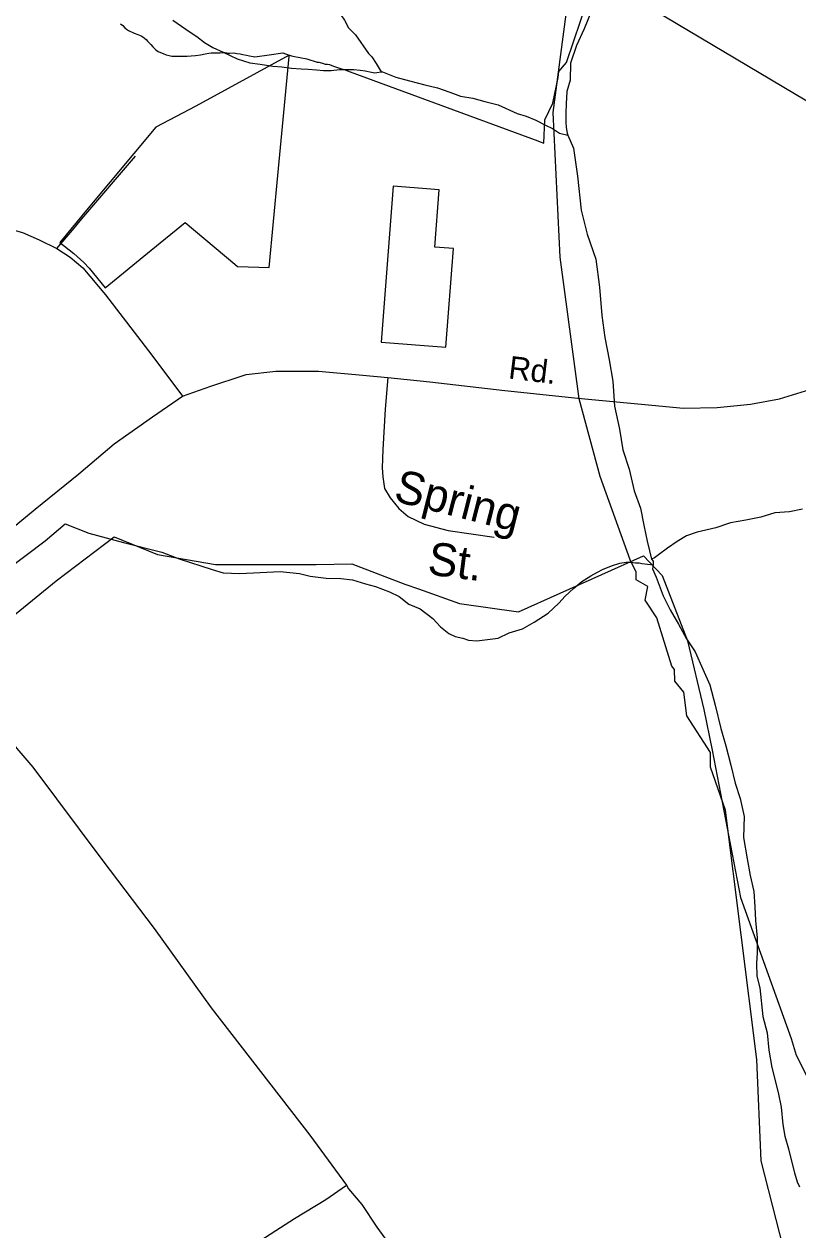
# Model space of a CAD drawing. Extents: x 2260773 to 2342389, y 552869 to 618546.
# Drawn here: x 2304816 to 2307043, y 605100 to 608571 of the extents above; entities that cross this region are included whole.
import ezdxf

# ---------------------------------------------------------------- set-up
doc = ezdxf.new("R2010")
doc.units = 0
for name, color, linetype in [('Exist Boundary Political City Limit New', 7, 'Continuous'), ('Exist Cultural Warehouse Building Footprint', 7, 'Continuous'), ('Exist Hydrographic Creek Single Shore', 7, 'Continuous'), ('Exist Hydrographic Misc Water Feature', 7, 'Continuous'), ('Exist Road Non-System Type 51', 7, 'Continuous'), ('Exist Road Non-System Type 51 Label', 7, 'Continuous'), ('Exist Road Primary NC Attributed', 7, 'Continuous'), ('Exist Road Primary NC Label', 7, 'Continuous'), ('Exist Road Secondary Type 51 Attributed', 7, 'Continuous'), ('Exist Utilities Electrical Transmission Line', 7, 'Continuous'), ('Map Preparation Boundary City Limit Buffer Line', 7, 'Continuous')]:
    doc.layers.add(name, color=color, linetype=linetype)

msp = doc.modelspace()

# ---------------------------------------------------------------- linework, layer by layer
at = {"layer": 'Exist Boundary Political City Limit New'}
for points in [[(2305579.2, 608481.8), (2305589, 608478.1), (2305629.8, 608470.6), (2305659.5, 608461.6), (2305664.2, 608460.9), (2305674.5, 608458.1), (2305682.8, 608456), (2305689.5, 608455.4), (2305694.5, 608454.3), (2305701.8, 608451.7), (2305709.5, 608448.6), (2305717.8, 608445.5), (2305726.8, 608442.6), (2305729.8, 608442), (2305732.8, 608441.3), (2305739.8, 608439.1), (2305746.8, 608436.7), (2305754.8, 608433.8), (2306294, 608234.6), (2306301.2, 608231.9), (2306311.2, 608228.2), (2306314.5, 608295.3), (2306337.2, 608343.1), (2306353.2, 608417.2), (2306355, 608434.7), (2306376.8, 608460.5), (2306437.2, 608638.8)], [(2305092.2, 608571.9), (2305096.2, 608569.7), (2305100, 608566.4), (2305105.8, 608559.9), (2305110.2, 608555.9), (2305116.5, 608552.1), (2305122.2, 608549.3), (2305127.2, 608547.3), (2305133, 608544.9), (2305143.5, 608540.6), (2305147.8, 608539.1), (2305152.8, 608536.8), (2305157.5, 608534), (2305162.5, 608530.4), (2305166.8, 608526.4), (2305171.2, 608521.5), (2305174, 608518.8), (2305180.5, 608512.3), (2305186.5, 608505.5), (2305189, 608502.4), (2305194.8, 608497.1), (2305201.5, 608492.2), (2305208.8, 608488.9)], [(2305579.2, 608481.8), (2305310, 608335), (2305195.2, 608273.8), (2305000, 608040.8), (2304918.8, 607942.5), (2304959.2, 607910.6), (2304988.2, 607884.6), (2305002.8, 607868.6), (2305048.8, 607812.1), (2305182, 607920.1), (2305279.8, 607999.4), (2305422.8, 607879.8), (2305430.5, 607873.3), (2305491.2, 607871.3), (2305521, 607870.4), (2305546.2, 608135.2), (2305578.8, 608477.8), (2305579.2, 608481.8)], [(2305208.8, 608488.9), (2305215.8, 608485.9), (2305225, 608482.6), (2305233.2, 608480.3), (2305241, 608478.9), (2305246, 608478.3), (2305252.8, 608478.2), (2305254.8, 608478.2), (2305264.2, 608478.3), (2305273.2, 608478.5), (2305285.2, 608478.4), (2305296.8, 608479.1), (2305309.5, 608480.4), (2305323.8, 608482.6), (2305337.2, 608485.5), (2305347.8, 608487.4), (2305354.8, 608488.1), (2305360.2, 608488.3), (2305364.5, 608488.4), (2305368.2, 608488.2), (2305371.2, 608487.9), (2305380, 608488), (2305388, 608489.1), (2305393.5, 608489.4), (2305398.2, 608488.6), (2305401.5, 608487.4), (2305407.2, 608487.2), (2305418.5, 608487.8), (2305424.5, 608487.6), (2305428.2, 608486.4), (2305438, 608485.1), (2305445.5, 608483.6), (2305455.8, 608481.2), (2305465, 608479.2), (2305475, 608477.6), (2305479.8, 608476.7), (2305521.5, 608482.6), (2305560.5, 608488.6), (2305579.2, 608481.8)], [(2304693.5, 606640.8), (2304619.2, 606733.2), (2304907.8, 606968.4), (2305074.8, 607094.5), (2305199.8, 607043.9), (2305366.8, 607014.7), (2305656.5, 607014.7), (2305759.5, 607016.7), (2305911.5, 606958.1), (2305951.2, 606945.4), (2306068.5, 606902.5), (2306239.2, 606879.3), (2306598, 607040.2), (2306651.8, 606983.2), (2306725.5, 606795.6), (2306772.5, 606597.9), (2306796, 606480.6), (2306878, 606056.8), (2307023.8, 605650.9), (2307038, 605602.2), (2307173, 605332.5)]]:
    msp.add_lwpolyline(points, dxfattribs=at)
at = {"layer": 'Exist Cultural Warehouse Building Footprint'}
for p, q in [((2305877.9, 608104.2), (2305843.1, 607655.6)), ((2306010.8, 608093.9), (2305877.9, 608104.2)), ((2305998, 607928.9), (2306010.8, 608093.9)), ((2306051.3, 607924.8), (2305998, 607928.9)), ((2306029.4, 607641.1), (2306051.3, 607924.8)), ((2305843.1, 607655.6), (2306029.4, 607641.1))]:
    msp.add_line(p, q, dxfattribs=at)
at = {"layer": 'Exist Hydrographic Creek Single Shore'}
msp.add_lwpolyline([(2307067, 604785.2), (2307040, 604925.2), (2307023.2, 604960.6), (2306937, 605298.4), (2306925.1, 605590), (2306834.1, 606308.3), (2306791, 606431.2), (2306791, 606473.8), (2306723.2, 606579.4), (2306714.1, 606647.9), (2306689.1, 606679.7), (2306688.1, 606712.5), (2306680.1, 606722), (2306637, 606861.4), (2306603, 606912.5), (2306611, 606952.2), (2306577, 606970.6), (2306577, 606993.5), (2306560.1, 607028.9), (2306474, 607268.3), (2306413.1, 607492.3), (2306359, 607900.3), (2306338.1, 608316.1), (2306376, 608599.9)], dxfattribs=at)
at = {"layer": 'Exist Hydrographic Misc Water Feature'}
for points in [[(2305598, 608930.2), (2305606.7, 608892.4), (2305610.5, 608862.6), (2305617.3, 608846.6), (2305627, 608830.5), (2305639.5, 608808.8), (2305645.4, 608800.6), (2305651.8, 608785), (2305660, 608763.1), (2305672.1, 608729.2), (2305678.6, 608699.1), (2305694.8, 608669.4), (2305711.2, 608631.7), (2305727.6, 608597.6), (2305737.7, 608581.9), (2305749.8, 608560.2), (2305769.9, 608540.1), (2305806.8, 608486.7), (2305816.6, 608476.7), (2305829.1, 608457), (2305843.5, 608433)], [(2306451.1, 608613.6), (2306427.7, 608557.5), (2306406.1, 608509.2), (2306388.3, 608458.8), (2306387.3, 608409.1), (2306377.6, 608376.8), (2306376, 608341), (2306374.6, 608314.8), (2306374.6, 608288.9), (2306376.4, 608272.8), (2306378.9, 608257), (2306380.5, 608251.1)], [(2305243.9, 608582.4), (2305294.2, 608547.3), (2305312.6, 608535.6), (2305334.8, 608517.6), (2305358.7, 608503.9), (2305388.9, 608490.1), (2305428.9, 608470.6), (2305465.2, 608459), (2305495.3, 608455.4), (2305531.4, 608449.9), (2305557.4, 608448), (2305585.1, 608444.2), (2305613.4, 608442.4), (2305633.5, 608441), (2305657.5, 608439.1), (2305677.2, 608437.3), (2305699.3, 608437.6), (2305723.3, 608439.7), (2305743, 608440), (2305765.2, 608440.3), (2305783.2, 608438.4), (2305797.3, 608436.6), (2305815.4, 608432.7), (2305825.2, 608430.8), (2305831.2, 608431.1), (2305843.5, 608433)], [(2305843.5, 608433), (2305847.2, 608433.2), (2305885.5, 608417.7), (2305925.5, 608408), (2305969.6, 608396.5), (2306005.3, 608387.1), (2306041.6, 608375.1), (2306071.5, 608363.7), (2306107.6, 608357.9), (2306142, 608348.2), (2306180.2, 608338.9), (2306234.5, 608313.3), (2306260.4, 608305.7), (2306288.7, 608294.1), (2306316.5, 608280.2), (2306337, 608270.6), (2306345, 608264.6), (2306356.7, 608256.7), (2306380.5, 608251.1)], [(2306380.5, 608251.1), (2306397.1, 608213.3), (2306408.2, 608133.4), (2306419.5, 608035.6), (2306435.9, 607965.8), (2306460.9, 607893.9), (2306471.4, 607814), (2306478.3, 607732.3), (2306487.1, 607668.5), (2306499.9, 607604.5), (2306510.5, 607542.9), (2306515, 607470.8), (2306529.6, 607405), (2306538.8, 607345.2), (2306557.1, 607289.3), (2306571.8, 607227.5), (2306590.3, 607177.7), (2306599.1, 607128.1), (2306609.4, 607082), (2306615.7, 607054.2), (2306621.9, 607030.2)], [(2307056.2, 607174.9), (2307018.2, 607166.4), (2306976.6, 607164.1), (2306936.2, 607151.5), (2306892.7, 607143.1), (2306848.9, 607134.7), (2306806.8, 607120.3), (2306752.9, 607107.8), (2306722.7, 607097.3), (2306695.5, 607081.1), (2306667.6, 607062.6), (2306641.8, 607042.6), (2306629.9, 607034.2), (2306621.9, 607030.2)], [(2304711.6, 606959.7), (2304876.3, 607083.3), (2304933.7, 607131.9), (2305002, 607105), (2305102.4, 607078.1), (2305212.5, 607051), (2305262.6, 607031.7), (2305356.9, 607000.5), (2305389.3, 606991.1), (2305437.1, 606989.6), (2305494.9, 606992.3), (2305552.7, 606994.9), (2305608.7, 606989.3), (2305638.8, 606981.9), (2305685.2, 606976.2), (2305727, 606974.7), (2305761.3, 606971.2), (2305798.8, 606959.4), (2305827.3, 606951.9), (2305867.3, 606936.2), (2305895.6, 606922.6), (2305923.5, 606901), (2305955.9, 606887.1), (2305992.1, 606859.8), (2306014.1, 606835.8), (2306038.5, 606816.3), (2306056.7, 606808.3), (2306078.3, 606802.6), (2306094.7, 606796.9), (2306118.7, 606794.9), (2306134.5, 606797.4), (2306180.4, 606803.5), (2306212.2, 606818.1), (2306250.3, 606830.2), (2306283.9, 606848.7), (2306323.7, 606875.2), (2306355.3, 606903.7), (2306372.9, 606923.7), (2306396.7, 606945.7), (2306420.9, 606966), (2306446.5, 606982.4), (2306466, 606992.8), (2306480.2, 607000.8), (2306506.2, 607011.1), (2306530, 607019.3), (2306548.2, 607021.4), (2306560.1, 607021.6), (2306575.9, 607019.6), (2306585.8, 607019.8), (2306594, 607018.1), (2306626, 607014.1)], [(2306621.9, 607030.2), (2306626, 607024.3), (2306626, 607014.1)], [(2306626, 607014.1), (2306624.5, 607002.2), (2306634.6, 606978.4), (2306654.9, 606924.6), (2306675.6, 606885), (2306699.6, 606843.3), (2306722.3, 606801.4), (2306746.7, 606763.6), (2306769.5, 606713.9), (2306789.6, 606668.3), (2306804.6, 606610.5), (2306821, 606542.8), (2306835.5, 606492.7), (2306850.1, 606437), (2306862.6, 606385.2), (2306876.9, 606341.3), (2306888, 606289.3), (2306886.6, 606229.6), (2306897, 606167.5), (2306905.7, 606120), (2306916.3, 606073.8), (2306918.8, 606030), (2306921, 605990), (2306925.5, 605940.2), (2306925.8, 605898), (2306924.1, 605866.2), (2306924.5, 605830), (2306932.9, 605796.3), (2306941.7, 605714.3), (2306954.3, 605666.6), (2306958.8, 605616.9), (2306967.4, 605566.9), (2306986, 605495.1), (2306994.4, 605453.3), (2306999.4, 605403.1), (2307005.5, 605369.3), (2307015.8, 605333.3), (2307024.2, 605297.6), (2307032.6, 605263.9), (2307040.6, 605237.9), (2307047.1, 605223.9)], [(2304750.4, 606538.6), (2304841.4, 606431.6), (2305042.1, 606161.7), (2305190, 605967.5), (2305354.6, 605739.1), (2305638.4, 605372.4), (2305744, 605227.9)], [(2304825.8, 604744.1), (2304883.2, 604774.8), (2304946.8, 604809.4), (2305030, 604860.2), (2305087.7, 604892.8), (2305141.4, 604919.6), (2305185.1, 604949.9), (2305232.6, 604972.4), (2305264.4, 604994.8), (2305286.4, 605001.2), (2305308.5, 605011.3), (2305322, 605001.5), (2305330.7, 604991.3), (2305340.3, 604983.8), (2305358.5, 604985.9), (2305390.3, 605000.2), (2305470.1, 605053), (2305594.6, 605132.4), (2305684.6, 605187), (2305744, 605227.9)], [(2305744, 605227.9), (2305750, 605217.7), (2305788.3, 605172.2), (2305831, 605107), (2305861.3, 605065.1), (2305899.7, 605029.7), (2305950.1, 604988.1), (2306006.5, 604956.9), (2306111.1, 604905.8), (2306233.3, 604853.4), (2306320, 604820), (2306364.3, 604802.8), (2306386.1, 604795.1), (2306408.2, 604785.3)]]:
    msp.add_lwpolyline(points, dxfattribs=at)
at = {"layer": 'Exist Road Non-System Type 51'}
for p, q in [((2304982.1, 608009.9), (2305136.1, 608191)), ((2304955, 607977.9), (2304982.1, 608009.9)), ((2304910.5, 607924.9), (2304955, 607977.9))]:
    msp.add_line(p, q, dxfattribs=at)
for points in [[(2304910.5, 607924.9), (2304948.7, 607900), (2304985, 607869.5), (2305049.9, 607791.1), (2305183.6, 607618.2), (2305271.5, 607499.7)], [(2305863.2, 607553.2), (2305855, 607462.2), (2305848.4, 607346.5), (2305846.7, 607293.5), (2305848.4, 607267.1), (2305853.3, 607234), (2305869.8, 607207.5), (2305894.6, 607176.1), (2305921.1, 607153), (2305967.4, 607131.5), (2306036.8, 607113.3), (2306169, 607093.4)]]:
    msp.add_lwpolyline(points, dxfattribs=at)
at = {"layer": 'Exist Road Primary NC Attributed'}
msp.add_lwpolyline([(2304681.4, 607037.3), (2304847.5, 607174.8), (2304973.5, 607276.1), (2305074.8, 607362.1), (2305185.5, 607440.5), (2305271.5, 607499.7), (2305352.9, 607528.4), (2305446, 607558.9), (2305454.8, 607561.8), (2305540.7, 607571.4), (2305662.9, 607571.4), (2305790.9, 607559.9), (2305863.2, 607553.2), (2305983.8, 607540.8), (2306199.6, 607515.9), (2306409.6, 607494), (2306551, 607480.6), (2306582.1, 607477.7), (2306713.3, 607465.3), (2306810.7, 607467.2), (2306906.2, 607476.8), (2306990.2, 607492.1), (2307139.1, 607537.9)], dxfattribs=at)
at = {"layer": 'Exist Road Secondary Type 51 Attributed'}
msp.add_lwpolyline([(2303230.8, 608041.6), (2303783.8, 607978), (2304245.8, 607924.9), (2304390.3, 607913.9), (2304460.7, 607918.2), (2304524.8, 607928.7), (2304591.6, 607947.8), (2304658.4, 607972.7), (2304708.1, 607982.2), (2304746.3, 607984.1), (2304776.8, 607980.3), (2304811.2, 607970.7), (2304859, 607949.7), (2304910.5, 607924.9)], dxfattribs=at)
at = {"layer": 'Exist Utilities Electrical Transmission Line'}
msp.add_lwpolyline([(2305242.4, 609519.4), (2306320.9, 608795.6), (2307912.5, 607847.7)], dxfattribs=at)
at = {"layer": 'Map Preparation Boundary City Limit Buffer Line'}
for points in [[(2305579.2, 608481.8), (2305589, 608478.1), (2305629.8, 608470.6), (2305659.5, 608461.6), (2305664.2, 608460.9), (2305674.5, 608458.1), (2305682.8, 608456), (2305689.5, 608455.4), (2305694.5, 608454.3), (2305701.8, 608451.7), (2305709.5, 608448.6), (2305717.8, 608445.5), (2305726.8, 608442.6), (2305729.8, 608442), (2305732.8, 608441.3), (2305739.8, 608439.1), (2305746.8, 608436.7), (2305754.8, 608433.8), (2306294, 608234.6), (2306301.2, 608231.9), (2306311.2, 608228.2), (2306314.5, 608295.3), (2306337.2, 608343.1), (2306353.2, 608417.2), (2306355, 608434.7), (2306376.8, 608460.5), (2306437.2, 608638.8)], [(2305092.2, 608571.9), (2305096.2, 608569.7), (2305100, 608566.4), (2305105.8, 608559.9), (2305110.2, 608555.9), (2305116.5, 608552.1), (2305122.2, 608549.3), (2305127.2, 608547.3), (2305133, 608544.9), (2305143.5, 608540.6), (2305147.8, 608539.1), (2305152.8, 608536.8), (2305157.5, 608534), (2305162.5, 608530.4), (2305166.8, 608526.4), (2305171.2, 608521.5), (2305174, 608518.8), (2305180.5, 608512.3), (2305186.5, 608505.5), (2305189, 608502.4), (2305194.8, 608497.1), (2305201.5, 608492.2), (2305208.8, 608488.9)], [(2305579.2, 608481.8), (2305310, 608335), (2305195.2, 608273.8), (2305000, 608040.8), (2304918.8, 607942.5), (2304959.2, 607910.6), (2304988.2, 607884.6), (2305002.8, 607868.6), (2305048.8, 607812.1), (2305182, 607920.1), (2305279.8, 607999.4), (2305422.8, 607879.8), (2305430.5, 607873.3), (2305491.2, 607871.3), (2305521, 607870.4), (2305546.2, 608135.2), (2305578.8, 608477.8), (2305579.2, 608481.8)], [(2305208.8, 608488.9), (2305215.8, 608485.9), (2305225, 608482.6), (2305233.2, 608480.3), (2305241, 608478.9), (2305246, 608478.3), (2305252.8, 608478.2), (2305254.8, 608478.2), (2305264.2, 608478.3), (2305273.2, 608478.5), (2305285.2, 608478.4), (2305296.8, 608479.1), (2305309.5, 608480.4), (2305323.8, 608482.6), (2305337.2, 608485.5), (2305347.8, 608487.4), (2305354.8, 608488.1), (2305360.2, 608488.3), (2305364.5, 608488.4), (2305368.2, 608488.2), (2305371.2, 608487.9), (2305380, 608488), (2305388, 608489.1), (2305393.5, 608489.4), (2305398.2, 608488.6), (2305401.5, 608487.4), (2305407.2, 608487.2), (2305418.5, 608487.8), (2305424.5, 608487.6), (2305428.2, 608486.4), (2305438, 608485.1), (2305445.5, 608483.6), (2305455.8, 608481.2), (2305465, 608479.2), (2305475, 608477.6), (2305479.8, 608476.7), (2305521.5, 608482.6), (2305560.5, 608488.6), (2305579.2, 608481.8)], [(2304693.5, 606640.8), (2304619.2, 606733.2), (2304907.8, 606968.4), (2305074.8, 607094.5), (2305199.8, 607043.9), (2305366.8, 607014.7), (2305656.5, 607014.7), (2305759.5, 607016.7), (2305911.5, 606958.1), (2305951.2, 606945.4), (2306068.5, 606902.5), (2306239.2, 606879.3), (2306598, 607040.2), (2306651.8, 606983.2), (2306725.5, 606795.6), (2306772.5, 606597.9), (2306796, 606480.6), (2306878, 606056.8), (2307023.8, 605650.9), (2307038, 605602.2), (2307173, 605332.5)]]:
    msp.add_lwpolyline(points, dxfattribs=at)

# ---------------------------------------------------------------- texts
at = {"layer": 'Exist Road Non-System Type 51 Label'}
for s, rotation, p in [('Spring', 345.6958, (2305876.1, 607198.7)), ('St.', 352.6798, (2305974.3, 606987))]:
    msp.add_text(s, height=95, rotation=rotation, dxfattribs=at).set_placement(p)
at = {"layer": 'Exist Road Primary NC Label'}
msp.add_text('Rd.', height=65.62, rotation=353.0403, dxfattribs=at).set_placement((2306207.6, 607550.9))

doc.saveas('drawing.dxf')
